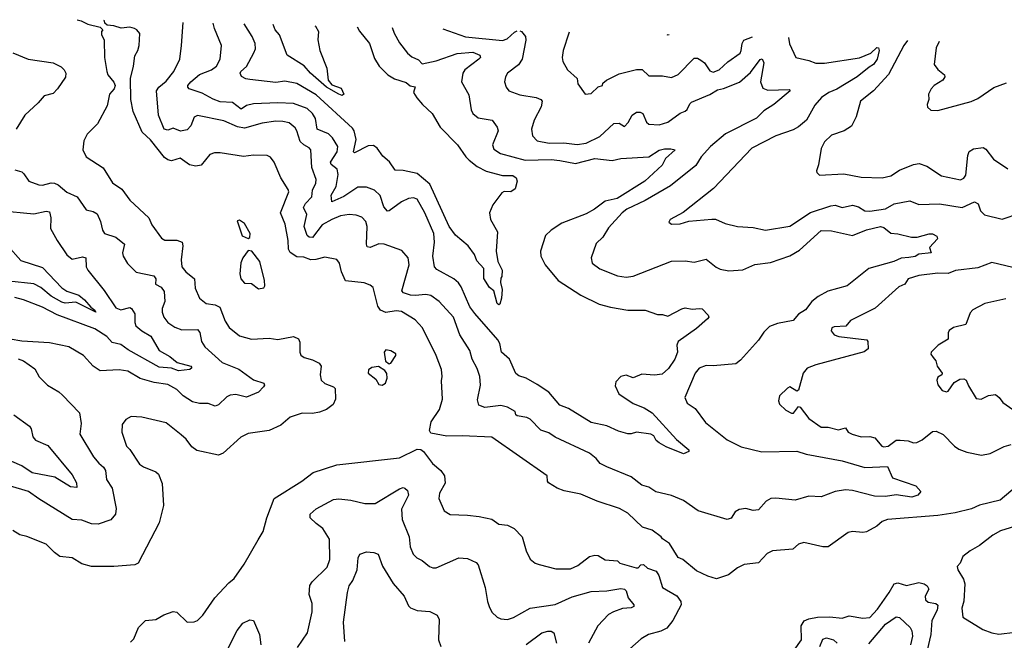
# Model space of a CAD drawing. Extents: x 1552033 to 1694788, y 811965 to 917215.
# Tile 278 of 632: x 1589504 to 1595156, y 913242 to 916802. Entities that reach past the tile are written whole.
import ezdxf

# ---------------------------------------------------------------- set-up
doc = ezdxf.new("R2010")
doc.units = 0

msp = doc.modelspace()

# ---------------------------------------------------------------- linework, layer by layer
at = {"layer": '0CON20XD'}
for points in [[(1589834.4, 916802.2), (1589855.8, 916795.8), (1589895, 916776.7), (1589965, 916760), (1589980, 916745), (1589972.5, 916735), (1589973.6, 916716.4), (1589988.8, 916685), (1589991.2, 916585), (1590003.8, 916505), (1590010, 916485), (1590044.1, 916444.1), (1590052, 916425), (1590046.2, 916405), (1590020, 916375), (1590005, 916307.5), (1589950.8, 916205), (1589891.2, 916145), (1589872.7, 916107.3), (1589866.2, 916055), (1589886.2, 916015), (1589983.2, 915953.2), (1590037.2, 915867.2), (1590090.6, 915830.6), (1590135, 915766), (1590244.2, 915665), (1590263.1, 915625), (1590318.5, 915548.5), (1590337.3, 915537.3), (1590405, 915538.2), (1590437.1, 915525), (1590440.5, 915505), (1590430, 915425), (1590434.5, 915385), (1590456.7, 915355), (1590506.9, 915315), (1590511.4, 915261.4), (1590535.8, 915205), (1590574.7, 915174.7), (1590625.7, 915165.8), (1590652.3, 915152.3), (1590683.4, 915073.4), (1590705.6, 915035.6), (1590765, 914988.1), (1590835, 914969.4), (1590935, 914974.5), (1590985, 914966.9), (1591075, 914985.5), (1591105, 914970.8), (1591112.6, 914952.6), (1591111.2, 914895), (1591117.7, 914877.7), (1591136.7, 914865), (1591185, 914851.5), (1591222.5, 914832.5), (1591234.6, 914814.6), (1591229.5, 914765), (1591234.6, 914734.6), (1591255, 914715.7), (1591305, 914695.7), (1591315.4, 914685.4), (1591316.5, 914625), (1591302.9, 914595), (1591265, 914566.4), (1591225, 914550.8), (1591185, 914542.9), (1591125, 914545.5), (1591057.4, 914522.6), (1591003.8, 914475), (1590935, 914444.4), (1590815, 914428.6), (1590773.6, 914406.4), (1590672.5, 914315), (1590645, 914303.3), (1590520.2, 914330.2), (1590491.7, 914351.7), (1590459.4, 914395), (1590430, 914420), (1590345, 914490), (1590205, 914521.4), (1590144.3, 914525.7), (1590112.3, 914507.7), (1590091.2, 914478.8), (1590090.8, 914435), (1590116.2, 914355), (1590135, 914336.2), (1590191.9, 914251.9), (1590215, 914236.7), (1590285, 914208.5), (1590301.4, 914195), (1590322, 914142), (1590329.2, 914015), (1590303.8, 913915), (1590184, 913685), (1590165, 913674.4), (1590045, 913664.4), (1589915, 913664.3), (1589860.2, 913680.2), (1589805, 913714), (1589735, 913722.9), (1589704, 913745)], [(1595255, 914148.6), (1595132.5, 914045), (1595014, 914016), (1594967.5, 913995), (1594875, 913973.1), (1594775, 913958.2), (1594486, 913934), (1594455, 913923.1), (1594425, 913897.1), (1594365, 913864.2), (1594345, 913860), (1594284.1, 913865.9), (1594259.4, 913860.6), (1594145, 913776.9), (1594115, 913777.9), (1594005, 913802.9), (1593975, 913793.3), (1593942.5, 913765), (1593825, 913754.5), (1593795, 913738.9), (1593745, 913685.6), (1593663.6, 913676.4), (1593625, 913657.5), (1593573.4, 913616.6), (1593505, 913594.2), (1593455, 913608.6), (1593389.7, 913639.7), (1593310, 913705), (1593285, 913716.2), (1593235, 913796.7), (1593195, 913823.3), (1593186.1, 913836.1), (1593135, 913872.5), (1593080.2, 913890.2), (1592995, 913971.4), (1592947, 913997), (1592819.4, 914039.4), (1592725, 914079.1), (1592628.8, 914098.8), (1592590, 914115), (1592540, 914145), (1592533.3, 914155), (1592532.5, 914185), (1592215, 914406.4), (1592044.1, 914414.1), (1591955, 914411.9), (1591865, 914430.6), (1591856.9, 914445), (1591866.4, 914495), (1591914.3, 914565), (1591931.1, 914625), (1591925, 914730), (1591929.4, 914755), (1591925.7, 914795), (1591895.4, 914875), (1591815.7, 915035), (1591775, 915079.4), (1591695, 915128.5), (1591665, 915131.8), (1591605, 915122.9), (1591575.9, 915135.9), (1591559.2, 915159.2), (1591533.8, 915265), (1591515, 915280), (1591481.9, 915291.9), (1591374.5, 915304.5), (1591351.9, 915355), (1591340.6, 915405), (1591325, 915425.6), (1591255, 915440.5), (1591203.8, 915426.2), (1591175, 915424.7), (1591135, 915440), (1591095, 915441.6), (1591056.4, 915466.4), (1591046.6, 915486.6), (1591045.2, 915535.2), (1591028.6, 915628.6), (1591001.9, 915695), (1591048.1, 915815), (1591045, 915828.8), (1591003.1, 915895), (1590964.4, 915984.4), (1590943.2, 916013.2), (1590925, 916022.5), (1590845, 916025.6), (1590787.6, 916017.6), (1590655, 916038.6), (1590621.9, 916038.1), (1590595, 916028.8), (1590545, 915967.5), (1590515, 915961.5), (1590478.6, 915968.6), (1590425, 916007.1), (1590375, 915992.9), (1590355, 915997.8), (1590335, 916012.5), (1590255, 916113.1), (1590207, 916157), (1590154.6, 916275), (1590142.5, 916345), (1590140.6, 916465), (1590157.5, 916535), (1590164, 916595), (1590182, 916625), (1590190, 916655), (1590193.9, 916723.9), (1590176.7, 916745), (1590162.3, 916752.3), (1590135, 916758.8), (1590086.4, 916753.6), (1590045, 916766.7), (1590005, 916770), (1589991.7, 916781.7), (1589990, 916795), (1589987.5, 916798.4)], [(1592374.4, 916738.1), (1592385, 916734.4), (1592408.5, 916705), (1592410, 916685), (1592388, 916575), (1592366.7, 916543.3), (1592304.5, 916495), (1592291.9, 916475), (1592287.5, 916445), (1592296, 916415), (1592312, 916395), (1592375, 916370.4), (1592469.2, 916355), (1592495.3, 916345.3), (1592503.1, 916335), (1592498.3, 916301.7), (1592456.9, 916225), (1592442.9, 916175), (1592448, 916135), (1592475, 916108), (1592543.3, 916093.3), (1592626.7, 916096.7), (1592705, 916085.4), (1592755, 916093.1), (1592835, 916132.2), (1592915, 916207.5), (1592945, 916208.6), (1592975, 916189.2), (1592997.4, 916212.6), (1593020, 916255), (1593045, 916271.4), (1593065, 916272.5), (1593081.2, 916265), (1593103.1, 916215), (1593115, 916202.7), (1593175, 916198.4), (1593225, 916213.7), (1593295, 916266.2), (1593325, 916278), (1593335, 916286.9), (1593350.1, 916319.9), (1593361.5, 916328.5), (1593466.5, 916373.5), (1593510, 916400), (1593545, 916407.9), (1593636.1, 916443.9), (1593700.2, 916499.8), (1593755, 916574.4), (1593767.1, 916577.1), (1593775.4, 916555), (1593756.5, 916445), (1593770, 916410), (1593798.2, 916398.2), (1593921.7, 916401.7), (1593926.2, 916395), (1593834.2, 916315), (1593775, 916278.5), (1593733.2, 916236.8), (1593555, 916147.6), (1593469.6, 916075), (1593415.5, 916015), (1593384.7, 915965.3), (1593240.5, 915849.5), (1593095, 915764.8), (1592988.5, 915715), (1592963.1, 915695), (1592885, 915608.1), (1592851.8, 915555), (1592812.7, 915517.3), (1592785.5, 915435.5), (1592790.8, 915405), (1592835, 915373.3), (1592935, 915332.5), (1592985, 915325.5), (1593025, 915331.1), (1593245, 915416.5), (1593325, 915418.1), (1593375, 915410.8), (1593445, 915428.1), (1593501.7, 915381.7), (1593525, 915370), (1593575, 915361.8), (1593655, 915368), (1593725, 915396.9), (1593815, 915408.8), (1593925, 915448.2), (1593980.5, 915479.5), (1594105, 915593.5), (1594165, 915591.2), (1594285, 915563.6), (1594365, 915596.9), (1594445, 915616.4), (1594465, 915610), (1594505, 915578.1), (1594545, 915574.5), (1594623.6, 915553.6), (1594655.8, 915554.2), (1594725, 915573.8), (1594745, 915573.3), (1594769.5, 915559.5), (1594773.3, 915545), (1594726.2, 915495), (1594736.7, 915465), (1594665, 915457.5), (1594645, 915443.6), (1594607.6, 915437.6), (1594565, 915433.9), (1594522.5, 915415), (1594378.8, 915375), (1594253.8, 915275), (1594144.2, 915245), (1594087.5, 915215), (1594051.8, 915185), (1594015, 915138.1), (1593975, 915112.9), (1593943.7, 915076.3), (1593855, 915058.9), (1593808.7, 915041.3), (1593775, 915008.8), (1593745.5, 914964.5), (1593641.1, 914848.9), (1593615, 914827.5), (1593485, 914815.6), (1593445, 914818.5), (1593405, 914802.5), (1593381.6, 914775), (1593321.5, 914635), (1593335, 914601.4), (1593382.3, 914572.3), (1593440.5, 914490.5), (1593565, 914390.9), (1593645, 914351.8), (1593765, 914323.3), (1593965, 914325.9), (1594018.8, 914308.8), (1594225, 914271.2), (1594355, 914232.1), (1594485, 914238.9), (1594515, 914173.8), (1594647.7, 914127.7), (1594678, 914095), (1594660, 914075), (1594625, 914062.5), (1594535, 914075.9), (1594475, 914067.1), (1594411.2, 914068.8), (1594285, 914101.1), (1594245, 914105.5), (1594185, 914095.6), (1594105.5, 914064.5), (1594035, 914068.9), (1593955, 914045.4), (1593845, 914057.3), (1593815.5, 914054.5), (1593789.3, 914040.7), (1593745, 913989.2), (1593715, 913986.6), (1593673.1, 913996.9), (1593635, 913992.2), (1593611.9, 913978.1), (1593588.2, 913941.8), (1593565, 913935.4), (1593399.2, 913985), (1593314.1, 914044.1), (1593245, 914071.5), (1593155, 914094.3), (1593115, 914120.9), (1593075, 914132.5), (1593015, 914179.6), (1592875, 914237.3), (1592836.2, 914256.2), (1592814, 914285), (1592775, 914314.4), (1592577, 914407), (1592541.7, 914431.7), (1592495, 914448.1), (1592435, 914509.5), (1592415, 914519.5), (1592359.7, 914529.7), (1592352, 914535), (1592348.8, 914555), (1592305, 914578.9), (1592265, 914588.2), (1592175, 914577.5), (1592140, 914590), (1592132.1, 914622.1), (1592148.9, 914705), (1592144.5, 914755), (1592130.2, 914800.2), (1592101.1, 914855), (1592087.9, 914905), (1592031.1, 914995), (1591993.5, 915095), (1591911.1, 915185), (1591865, 915219.2), (1591836.3, 915226.3), (1591775, 915219.2), (1591747.3, 915222.7), (1591707.5, 915235), (1591697.4, 915247.4), (1591739.6, 915395), (1591734.5, 915435), (1591697.5, 915477.5), (1591596.7, 915515), (1591565, 915515.4), (1591515, 915494.6), (1591499.1, 915499.1), (1591493.9, 915515), (1591499.1, 915615), (1591490.6, 915645), (1591468.6, 915668.6), (1591435, 915680), (1591395, 915684.5), (1591345, 915676.8), (1591295, 915656.8), (1591239.6, 915625), (1591185, 915553.5), (1591165, 915554.5), (1591155, 915564.3), (1591137.6, 915615), (1591151.6, 915685), (1591132.9, 915725), (1591145, 915747.1), (1591181.3, 915785), (1591185.3, 915825), (1591203.2, 915865), (1591205.4, 915885), (1591180.9, 915955), (1591174.4, 916055), (1591165, 916067.8), (1591134.2, 916084.2), (1591114.1, 916104.1), (1591095.4, 916165), (1591085, 916181.1), (1591050, 916210), (1591015, 916219.1), (1590975, 916220.3), (1590895, 916208), (1590795, 916179.5), (1590755, 916188.1), (1590675, 916221.2), (1590525, 916253.3), (1590506.2, 916243.8), (1590487.1, 916192.9), (1590465, 916170), (1590427.6, 916162.4), (1590385, 916179.1), (1590355, 916167.9), (1590333.8, 916175), (1590300.3, 916255), (1590289.2, 916395), (1590302.9, 916415), (1590345, 916450.3), (1590387.9, 916505), (1590422.2, 916575), (1590433.5, 916655), (1590442, 916786.9)], [(1591642, 916756.6), (1591653.5, 916725), (1591685, 916669.2), (1591729.8, 916609.8), (1591755, 916588.9), (1591792.9, 916572.9), (1591815, 916549.4), (1591895, 916566.2), (1592015, 916608), (1592105.3, 916615.3), (1592145, 916598.8), (1592148.8, 916585), (1592140, 916575), (1592058.6, 916515), (1592048.1, 916495), (1592039.2, 916445), (1592081.4, 916371.4), (1592095.7, 916285), (1592105, 916264), (1592135, 916239.4), (1592216.1, 916226.1), (1592245.6, 916185), (1592250, 916165), (1592217.3, 916085), (1592225, 916059.2), (1592264.7, 916034.7), (1592405, 915995.8), (1592555, 916000.8), (1592605, 915994.7), (1592695, 915976.3), (1592806, 916006), (1592905.5, 915994.5), (1592955, 916005.7), (1593115, 916015.8), (1593175, 916053.2), (1593205, 916062.1), (1593242.2, 916062.2), (1593267.5, 916055), (1593211.1, 916005), (1593192.7, 915967.3), (1593093.5, 915875), (1592934.4, 915775.6), (1592865, 915761.6), (1592804.5, 915715.5), (1592755, 915687.8), (1592615.4, 915634.6), (1592555, 915595.6), (1592521.9, 915565), (1592493.6, 915473.6), (1592496.4, 915445), (1592521.1, 915395), (1592595.5, 915305), (1592725, 915221.5), (1592830.9, 915170.9), (1592895, 915152), (1592995, 915135.8), (1593095, 915136), (1593165, 915110), (1593195, 915110), (1593225, 915101.2), (1593305.9, 915144.1), (1593325, 915148.8), (1593365, 915141.2), (1593405.9, 915145.9), (1593422.5, 915142.5), (1593456.6, 915106.6), (1593459.5, 915095), (1593451.9, 915085), (1593389, 915031), (1593284.5, 914955), (1593276, 914935), (1593280, 914895), (1593265.8, 914855), (1593229.1, 914800.9), (1593191.7, 914768.3), (1593147.8, 914762.2), (1593075, 914768.1), (1593025, 914748), (1592986.4, 914763.6), (1592955, 914755.8), (1592925.5, 914724.5), (1592922.2, 914702.2), (1592943.3, 914655), (1593025, 914600), (1593088.8, 914575), (1593135, 914546.9), (1593274.3, 914394.3), (1593345.7, 914335), (1593345.4, 914324.6), (1593315, 914312), (1593215, 914351.9), (1593174.2, 914375), (1593157.6, 914387.6), (1593143.8, 914415), (1593127.5, 914425), (1593045, 914436), (1593014.4, 914425.6), (1592995, 914426.2), (1592941.6, 914441.6), (1592875, 914472.1), (1592785, 914490.6), (1592655, 914571.5), (1592605, 914591.1), (1592541.9, 914665), (1592475, 914709.6), (1592412, 914745), (1592368.5, 914758.5), (1592352.2, 914772.2), (1592315.2, 914855.2), (1592270, 914895), (1592259.6, 914945), (1592248.8, 914965), (1592116.1, 915116.1), (1592088.9, 915155), (1592038.9, 915268.9), (1592022.6, 915292.6), (1591996.9, 915315), (1591899.4, 915369.4), (1591885.7, 915385), (1591875.4, 915445), (1591884.6, 915525.4), (1591880.5, 915575), (1591830.5, 915695), (1591785, 915772), (1591765, 915780.6), (1591735, 915776.7), (1591695, 915756.7), (1591625, 915705.6), (1591615, 915704.4), (1591595, 915728.1), (1591573.8, 915793.8), (1591540.8, 915825), (1591495, 915841.5), (1591445, 915842.1), (1591365, 915788.3), (1591295, 915758), (1591292.4, 915795), (1591320.3, 915845), (1591331.4, 915915), (1591325.7, 915945), (1591291, 915971), (1591288.2, 915985), (1591326.5, 916045), (1591330.8, 916075), (1591299.2, 916125), (1591277.1, 916147.1), (1591212.1, 916175), (1591201.8, 916235), (1591183.8, 916265), (1591155, 916292.2), (1591075, 916321.9), (1590985, 916325.2), (1590845, 916320), (1590805, 916310), (1590775, 916289.6), (1590725, 916327.4), (1590655, 916330.6), (1590615, 916345.7), (1590551.5, 916381.5), (1590476.2, 916405), (1590468, 916415), (1590469.2, 916425), (1590486.7, 916446.7), (1590535, 916488.7), (1590605, 916515.3), (1590633.1, 916535), (1590653.8, 916576.2), (1590662.9, 916655), (1590622.4, 916752.4), (1590613.8, 916782.6)], [(1591440.2, 916761.7), (1591455, 916735.8), (1591511.9, 916665), (1591540.5, 916579.5), (1591567.5, 916535), (1591617.8, 916485), (1591655, 916463.3), (1591722.6, 916442.6), (1591745, 916422.5), (1591775, 916418), (1591764.3, 916385), (1591783.3, 916353.3), (1591815.3, 916315.3), (1591872.5, 916265), (1591918.2, 916185), (1592016.7, 916085), (1592065, 916015.6), (1592085, 915996.5), (1592129.6, 915959.6), (1592182.4, 915932.4), (1592275, 915907.8), (1592335, 915908.1), (1592353.8, 915895), (1592358.8, 915875), (1592347.5, 915832.5), (1592322.5, 915815), (1592285, 915817.5), (1592271.7, 915808.3), (1592219.5, 915740.5), (1592200, 915695), (1592206, 915655), (1592247.5, 915585), (1592238.6, 915475), (1592248, 915415), (1592273.3, 915365), (1592271.7, 915328.3), (1592265, 915320), (1592263.3, 915295), (1592273.1, 915255), (1592270.6, 915205), (1592259.7, 915170.3), (1592255, 915166), (1592245, 915174.2), (1592225, 915246.2), (1592200, 915265), (1592167.9, 915317.9), (1592168.2, 915375), (1592128.7, 915418.7), (1592114, 915455), (1592079.2, 915505), (1592005, 915566.5), (1591968.4, 915615), (1591858.1, 915858.1), (1591785, 915919.2), (1591705, 915937.9), (1591659.3, 915939.3), (1591626, 915986), (1591588.8, 916018.8), (1591555, 916065.7), (1591535, 916081.1), (1591505, 916079.5), (1591425, 916037.5), (1591420, 916045), (1591436, 916115), (1591424.1, 916165), (1591415, 916179.3), (1591205, 916371.4), (1591095, 916436.4), (1591025, 916448.9), (1590975, 916441.5), (1590825, 916458.5), (1590802.5, 916462.5), (1590777, 916477), (1590770, 916495), (1590772.9, 916505), (1590806.1, 916533.9), (1590848.1, 916611.9), (1590857.1, 916635), (1590856, 916665), (1590838.7, 916705), (1590793, 916778.1)], [(1591198.1, 916767.8), (1591201.2, 916765), (1591220, 916735), (1591216.1, 916686.1), (1591226.7, 916625), (1591266.7, 916525), (1591274.7, 916454.7), (1591295, 916428.1), (1591348.6, 916408.6), (1591364.3, 916375), (1591355, 916367.8), (1591335, 916374.4), (1591265, 916414.8), (1591173.4, 916495), (1591137.1, 916537.1), (1591039.4, 916599.4), (1590995, 916716.2), (1590971.1, 916745), (1590958.6, 916773.9)], [(1591932.9, 916749.3), (1592063.6, 916703.6), (1592275, 916682.6), (1592302.7, 916692.7), (1592345, 916731.5), (1592359.1, 916738.5)], [(1592659, 916731), (1592656.7, 916725), (1592623.8, 916625), (1592617.5, 916585), (1592622.4, 916562.4), (1592648.8, 916515), (1592703.3, 916465), (1592707.5, 916435), (1592750, 916375), (1592785, 916378.8), (1592825, 916417.5), (1592850, 916425), (1592851.7, 916438.3), (1592872.5, 916455), (1592945, 916491.2), (1593045, 916516.9), (1593077.1, 916517.1), (1593115, 916480), (1593195, 916480.6), (1593245, 916470.6), (1593285, 916488.1), (1593375, 916582.2), (1593395, 916582.1), (1593415, 916570.8), (1593434.5, 916555), (1593465, 916508.6), (1593485, 916500.9), (1593519.4, 916515), (1593569.1, 916560.9), (1593639.1, 916610.9), (1593646.4, 916625), (1593650.9, 916665), (1593661.4, 916685), (1593710.9, 916704.7)], [(1593219.4, 916716.9), (1593225, 916715.7), (1593233.3, 916716.6)], [(1593917.9, 916699.6), (1593923.5, 916663.5), (1593960, 916585), (1594035, 916567.9), (1594075, 916552.1), (1594125, 916552.5), (1594325, 916583.6), (1594389.5, 916610.5), (1594425, 916641.9), (1594435, 916640), (1594438.9, 916625), (1594426.3, 916575), (1594405, 916545.2), (1594380.2, 916529.8), (1594311.3, 916475), (1594195.8, 916404.2), (1594150, 916385), (1594107.9, 916355), (1594068.1, 916311.9), (1594020, 916225), (1593975, 916186.7), (1593945, 916170.4), (1593845, 916136.7), (1593707.5, 916065), (1593487, 915833), (1593313, 915697), (1593237.5, 915655), (1593230.7, 915640.7), (1593245, 915630), (1593295, 915631.4), (1593345, 915646), (1593478, 915658), (1593498.3, 915658.3), (1593553, 915633), (1593625, 915616), (1593715, 915609.2), (1593785, 915594.4), (1593925, 915618.2), (1594043.5, 915696.5), (1594160, 915735), (1594185, 915737.5), (1594225, 915723.8), (1594285, 915738.9), (1594319, 915729), (1594355, 915706.2), (1594385, 915703.2), (1594475, 915717.1), (1594525, 915745.9), (1594615, 915762.2), (1594665, 915742.7), (1594785, 915745.8), (1594914.5, 915725.5), (1594985, 915757.1), (1595005.6, 915745.6), (1595019.2, 915705), (1595042.1, 915682.1), (1595145, 915657.3), (1595245, 915693.1)], [(1594601, 916682.6), (1594580.4, 916655), (1594492.5, 916487.5), (1594405.6, 916395), (1594331.4, 916335), (1594306.7, 916245), (1594278.9, 916191.1), (1594236.2, 916165), (1594165, 916139.2), (1594125, 916101.2), (1594105.9, 916064.1), (1594089.5, 915970.5), (1594078.8, 915935), (1594080, 915925), (1594095, 915910), (1594235, 915918.1), (1594335, 915899.4), (1594455, 915895.6), (1594505, 915905.6), (1594555, 915938.8), (1594635, 915972.3), (1594667.3, 915977.3), (1594711.5, 915961.5), (1594795, 915905.6), (1594905, 915882.9), (1594925, 915892.5), (1594935, 915910), (1594946.5, 916023.5), (1594954.2, 916045.8), (1594979.4, 916060.6), (1595035, 916068.9), (1595050.1, 916060.1), (1595095, 916001.2), (1595176, 915946)], [(1594783, 916678.1), (1594765, 916640), (1594753.3, 916545), (1594775, 916515.7), (1594813.8, 916485), (1594816, 916475), (1594803.8, 916455), (1594753.8, 916425), (1594736.2, 916405), (1594722, 916375), (1594723.3, 916345), (1594713.3, 916315), (1594715, 916300), (1594735, 916283.3), (1594775, 916281.2), (1594966.4, 916333.6), (1595005, 916350.8), (1595097, 916413), (1595169.2, 916440.8)], [(1589465, 916612.9), (1589552.5, 916575), (1589696.7, 916555), (1589742.4, 916532.4), (1589759.5, 916515), (1589768, 916495), (1589766.9, 916473.1), (1589721.1, 916405), (1589695, 916379.6), (1589644.3, 916365), (1589610, 916325), (1589532.2, 916255), (1589483.8, 916175)], [(1589475, 915940.8), (1589515, 915929.2), (1589528.3, 915918.3), (1589555.5, 915875.5), (1589614.4, 915854.4), (1589635, 915853.3), (1589684.1, 915865.9), (1589703.8, 915863.8), (1589725, 915854), (1589775, 915813.2), (1589834.2, 915785), (1589885, 915710.6), (1589925, 915702.5), (1589949.2, 915689.2), (1589968.1, 915645), (1589978.6, 915595), (1589990.8, 915575), (1590055, 915555.3), (1590104.5, 915515), (1590094.4, 915465), (1590097.8, 915445), (1590123, 915403), (1590173.2, 915353.2), (1590273.3, 915333.3), (1590284.3, 915315), (1590283.3, 915285), (1590315, 915267.1), (1590332.3, 915242.3), (1590336, 915185), (1590322.1, 915145), (1590321.8, 915125), (1590331.8, 915095), (1590353.6, 915065), (1590395, 915038.2), (1590435, 915022.7), (1590525, 915024), (1590537.2, 915007.2), (1590546.8, 914955), (1590566.2, 914926.2), (1590665.2, 914835.2), (1590762.4, 914797.6), (1590845, 914736.2), (1590905, 914716.7), (1590910, 914705), (1590903.8, 914695), (1590874, 914665), (1590805, 914636.5), (1590745, 914651.1), (1590711.8, 914648.2), (1590692.5, 914637.5), (1590645, 914592.5), (1590625, 914584.5), (1590585, 914600), (1590535, 914600.5), (1590495, 914610), (1590443.1, 914645), (1590405, 914679.6), (1590355, 914709.6), (1590275, 914719.8), (1590195, 914744.5), (1590125, 914786.2), (1590075, 914793.3), (1589965, 914787.1), (1589925, 914814.2), (1589870, 914875), (1589785, 914924.4), (1589675, 914947.8), (1589515, 914957.1), (1589448.6, 914968.6)], [(1589385, 915707.5), (1589585, 915688.8), (1589655, 915702.9), (1589675, 915699.2), (1589683.1, 915665), (1589680, 915605), (1589717.8, 915535), (1589773.6, 915453.6), (1589805, 915429.2), (1589865, 915441.2), (1589884, 915435), (1589886.2, 915385), (1589894.5, 915365), (1589989.3, 915249.2), (1590055, 915149.4), (1590085, 915137.3), (1590135, 915151.9), (1590146.2, 915146.2), (1590165.6, 915114.4), (1590165.4, 915065), (1590171.1, 915045), (1590205, 915016.2), (1590256.8, 914986.8), (1590305, 914904.5), (1590365, 914870.6), (1590407.5, 914835), (1590485.8, 914815), (1590492.5, 914805), (1590480, 914795), (1590415, 914787.6), (1590375, 914802.3), (1590305, 914808.9), (1590127.2, 914907.2), (1590085, 914938.4), (1590035, 914949.6), (1590003.9, 914985), (1589935, 915028.3), (1589718.9, 915108.9), (1589635, 915153.5), (1589525, 915195.4), (1589475, 915207.5)], [(1590815, 915547.5), (1590825, 915552.5), (1590826, 915575), (1590795, 915632.5), (1590765, 915652.5), (1590751.7, 915648.3), (1590781.7, 915561.7), (1590815, 915547.5)], [(1589435.4, 915505), (1589510.9, 915420.9), (1589635, 915380), (1589745, 915263.3), (1589773.8, 915243.8), (1589842.3, 915222.3), (1589875, 915195.3), (1589912, 915152), (1589935, 915136.4), (1589940, 915125), (1589825, 915181.2), (1589765, 915176.3), (1589745, 915181), (1589685, 915215.5), (1589624.7, 915265), (1589585, 915287.2), (1589441.9, 915301.9)], [(1590875, 915257.5), (1590905, 915263.3), (1590911.2, 915275), (1590908.8, 915305), (1590882, 915415), (1590836.7, 915475), (1590815, 915477.5), (1590784.3, 915435.7), (1590773, 915407), (1590767.5, 915345), (1590772.9, 915315), (1590795, 915290.8), (1590835, 915288), (1590875, 915257.5)], [(1595205, 915380.9), (1595085, 915408.3), (1595005, 915378.8), (1594876.2, 915363.8), (1594834.7, 915345.3), (1594775, 915348.2), (1594665.2, 915334.8), (1594604.8, 915315.2), (1594585.3, 915284.7), (1594550.2, 915269.8), (1594415, 915146.5), (1594272.7, 915077.3), (1594246.5, 915043.5), (1594180, 915040), (1594166.2, 915033.8), (1594163, 915017), (1594178.8, 914995), (1594206.2, 914985), (1594366.7, 914965), (1594373.8, 914955), (1594375, 914913.3), (1594352.5, 914897.5), (1594075, 914821.9), (1594025, 914802.5), (1594002.2, 914775), (1593975, 914676.7), (1593965, 914671.2), (1593925, 914696), (1593910.9, 914689.1), (1593866.1, 914643.9), (1593860, 914615), (1593866.4, 914596.4), (1593902.7, 914562.7), (1593935, 914544.2), (1593946.2, 914545), (1593975, 914583.3), (1593985, 914580), (1594035, 914514.2), (1594105, 914463.8), (1594145, 914463.8), (1594205, 914450), (1594245, 914460), (1594260, 914435), (1594283.6, 914423.6), (1594335, 914409.2), (1594385, 914410), (1594412.9, 914402.9), (1594454.2, 914355), (1594465, 914350.6), (1594488.8, 914355), (1594535, 914389.2), (1594558.9, 914388.9), (1594605, 914385.8), (1594635, 914374.3), (1594655, 914375.7), (1594685, 914391.8), (1594745, 914438.8), (1594765, 914442), (1594805, 914422.9), (1594870, 914355), (1594895, 914337.5), (1594940.9, 914320.9), (1595025, 914303.3), (1595075, 914312.5), (1595155, 914353.5), (1595195, 914364.5)], [(1595165, 915200.9), (1595045, 915174.4), (1594975, 915137.1), (1594960.1, 915119.9), (1594935, 915053.5), (1594864.5, 915035.5), (1594840.5, 915019.5), (1594833.3, 915005), (1594835, 914970), (1594777.5, 914935), (1594737.5, 914895), (1594735, 914882.5), (1594747.5, 914865), (1594763.3, 914845), (1594771.2, 914815), (1594800, 914775), (1594797.5, 914765), (1594775, 914751.2), (1594769.4, 914735), (1594775, 914706.7), (1594798.8, 914675), (1594823.8, 914666.2), (1594835, 914670), (1594868.5, 914721.5), (1594901.1, 914738.9), (1594925, 914741.8), (1594937.8, 914735), (1594950.9, 914700.9), (1594995, 914629.5), (1595024.5, 914625.5), (1595065, 914646.7), (1595105, 914652.5), (1595127.5, 914635), (1595147.5, 914605), (1595225, 914553.3)], [(1591625, 914827.5), (1591635, 914832.5), (1591662.5, 914875), (1591662.5, 914885), (1591635, 914903.3), (1591605, 914907.5), (1591596.7, 914895), (1591604, 914844), (1591625, 914827.5)], [(1589495, 914855.6), (1589525.5, 914845.5), (1589589.7, 914799.7), (1589615, 914753.8), (1589663.8, 914705), (1589727.8, 914667.8), (1589748.9, 914648.9), (1589846.5, 914546.5), (1589856.2, 914485), (1589849.4, 914425), (1589926.5, 914295), (1589957.1, 914257.1), (1589984.6, 914234.6), (1589995.3, 914215.3), (1590002.7, 914165), (1590034.5, 914115), (1590057.5, 913997.5), (1590054.5, 913965), (1590027.2, 913932.8), (1589955, 913907.7), (1589915, 913908.8), (1589859.7, 913930.3), (1589805, 913935.4), (1589612.6, 914052.6), (1589553.8, 914095), (1589445, 914128.5)], [(1591585, 914706.2), (1591595, 914711.2), (1591603.6, 914716.4), (1591613.3, 914745), (1591611.7, 914771.7), (1591599.3, 914789.3), (1591563, 914813), (1591525, 914806.2), (1591506.1, 914793.9), (1591504.3, 914775), (1591549.1, 914739.1), (1591565, 914710), (1591585, 914706.2)], [(1589469.1, 914535), (1589559.4, 914469.4), (1589568.6, 914455), (1589579.1, 914409.1), (1589595, 914389.2), (1589665, 914359.2), (1589805, 914190.6), (1589828.8, 914145), (1589831.7, 914118.3), (1589795, 914122.4), (1589705, 914178.1), (1589575, 914203.2), (1589515, 914243.1), (1589458.2, 914268.2)], [(1590139.8, 913230.2), (1590159.3, 913250.7), (1590185.4, 913314.6), (1590226.2, 913355), (1590285, 913361.4), (1590332, 913388), (1590385, 913407.1), (1590405, 913403.1), (1590465, 913345.8), (1590505, 913347.1), (1590525, 913355.7), (1590555.8, 913385), (1590624.6, 913485.4), (1590705, 913572), (1590735, 913596.2), (1590791.5, 913678.5), (1590871.8, 913818.2), (1590900.8, 913865), (1590923.1, 913945), (1590965.5, 914054.5), (1591122.5, 914155), (1591189.2, 914205), (1591325, 914247.8), (1591685, 914289.1), (1591785, 914337.7), (1591806.6, 914336.6), (1591822.9, 914325), (1591872.9, 914255), (1591922.2, 914215), (1591942.7, 914185), (1591946.2, 914143.8), (1591914.4, 914085), (1591910, 914055), (1591941.2, 913985), (1591975, 913962.5), (1592075, 913958.6), (1592142.1, 913952.1), (1592215, 913935.6), (1592255, 913907.8), (1592305, 913901.4), (1592342.6, 913882.6), (1592387.5, 913835), (1592410.8, 913755), (1592435, 913707.5), (1592462.5, 913685), (1592485.9, 913675.9), (1592581.2, 913651.2), (1592665, 913652.5), (1592708.6, 913671.4), (1592775, 913722.5), (1592805, 913730), (1592825, 913727.5), (1592865, 913703.3), (1592935, 913697.5), (1592950, 913685), (1593043, 913657), (1593055, 913657.5), (1593070, 913675), (1593085, 913676.2), (1593107.5, 913655), (1593157.6, 913637.6), (1593173.2, 913613.2), (1593194, 913545), (1593277.1, 913497.1), (1593300, 913465), (1593301.5, 913445), (1593253.1, 913355), (1593218.1, 913311.9), (1593185.4, 913294.6), (1593114.6, 913275.4), (1593070.7, 913250.7), (1593007.2, 913192.8)], [(1591099.4, 913200.6), (1591156.7, 913285), (1591182.9, 913405), (1591182.1, 913452.1), (1591166.4, 913505), (1591168.5, 913555), (1591182.9, 913577.1), (1591268.3, 913661.7), (1591284.6, 913705), (1591282.2, 913822.2), (1591243.1, 913883.1), (1591205, 913911.9), (1591171.9, 913945), (1591170.8, 913965), (1591205, 913996.5), (1591305, 914048.5), (1591335, 914053.5), (1591405, 914045.6), (1591485, 914026.7), (1591545, 914027.1), (1591685, 914111.4), (1591705, 914117.5), (1591715, 914114.2), (1591730.5, 914100.5), (1591735.4, 914075), (1591696.3, 913993.7), (1591698.7, 913935), (1591739.2, 913835), (1591745, 913777.5), (1591762.9, 913735), (1591783.8, 913715), (1591815, 913700), (1591856.2, 913665), (1591875, 913656.9), (1591895, 913657.8), (1592025, 913714.4), (1592075, 913710.6), (1592125, 913688), (1592136, 913675), (1592175.6, 913545), (1592188.6, 913465), (1592199.2, 913435), (1592215, 913403.8), (1592245, 913374), (1592265, 913364.2), (1592305, 913360.8), (1592338, 913372), (1592435, 913425.6), (1592577.3, 913447.3), (1592675, 913490.9), (1592785, 913521.8), (1592875, 913524.6), (1592955, 913539.5), (1592975, 913535.6), (1592985, 913525.8), (1592996.2, 913485), (1593029.2, 913445), (1593030, 913435), (1593015, 913427.8), (1592965, 913424.1), (1592911.9, 913405), (1592885, 913388.8), (1592822.2, 913325), (1592769.5, 913225)], [(1595295, 913919.5), (1595135, 913869.4), (1595090, 913845), (1595015, 913786), (1594960, 913755), (1594918, 913722), (1594903.8, 913685), (1594886.7, 913665), (1594890, 913645), (1594921.4, 913591.4), (1594930, 913565), (1594923.7, 913466.3), (1594913.3, 913425), (1594918, 913375), (1595033.8, 913303.8), (1595084, 913285), (1595125.9, 913275.9), (1595219.1, 913289.1)], [(1589704, 913745), (1589655, 913792.9), (1589545, 913837.5), (1589505, 913847.1), (1589465, 913870.8)], [(1591370.4, 913235), (1591362.6, 913345), (1591385.4, 913515), (1591395, 913553.8), (1591415.4, 913585), (1591440.4, 913645), (1591447.3, 913715), (1591457.1, 913735), (1591495, 913748.5), (1591537.5, 913745), (1591562, 913735), (1591586.2, 913666.2), (1591648.1, 913568.1), (1591711.1, 913495), (1591735, 913440), (1591747.8, 913427.8), (1591785, 913412.2), (1591857.6, 913407.6), (1591901.2, 913385), (1591911.7, 913361.7), (1591908.6, 913245), (1591920.8, 913205)], [(1593949.2, 913185), (1593991.3, 913245), (1593990.6, 913325), (1594006.8, 913353.2), (1594035, 913365.2), (1594084.5, 913374.5), (1594154.1, 913375.9), (1594225, 913368.9), (1594265, 913381.5), (1594345, 913369), (1594385, 913372.3), (1594429.1, 913420.9), (1594496.3, 913515), (1594523.8, 913566.2), (1594545, 913570.3), (1594595, 913556.6), (1594665, 913572.5), (1594697.1, 913565), (1594713.4, 913553.4), (1594722.5, 913535), (1594702.9, 913495), (1594704.1, 913474.1), (1594719.9, 913459.9), (1594763.1, 913453.1), (1594773.9, 913443.9), (1594770.9, 913415), (1594739.7, 913355), (1594734.3, 913275), (1594713.2, 913185)], [(1590669.6, 913135), (1590753.1, 913296.9), (1590785, 913339.2), (1590825, 913358.8), (1590845.7, 913355.7), (1590880.5, 913275), (1590887.5, 913215)], [(1594379.1, 913220.9), (1594475, 913333.3), (1594535, 913375.7), (1594555, 913372), (1594615.6, 913315), (1594625.4, 913295), (1594628.5, 913265), (1594617.8, 913215)], [(1592411.7, 913218.3), (1592502, 913285), (1592535, 913294.2), (1592555, 913293.8), (1592570, 913285), (1592585.6, 913225)], [(1594097.3, 913205), (1594115, 913248.9), (1594135, 913255.3), (1594176.2, 913245), (1594197.7, 913225)]]:
    msp.add_lwpolyline(points, dxfattribs=at)

doc.saveas('drawing.dxf')
